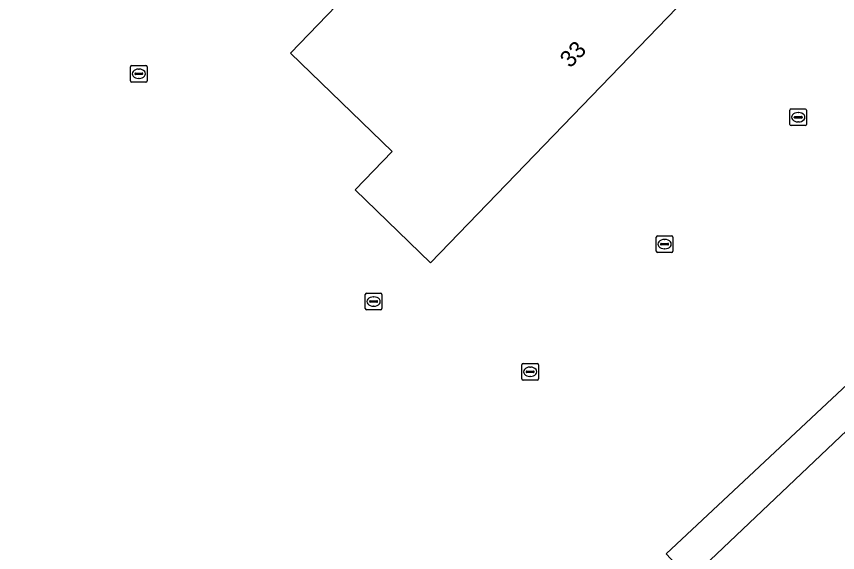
# Model space of a CAD drawing. Extents: x 156141 to 158132, y 385651 to 388333.
# Drawn here: x 156568.98 to 156618.35, y 387949.44 to 387981.68 of the extents above; entities that cross this region are included whole.
import ezdxf

# ---------------------------------------------------------------- set-up
doc = ezdxf.new("R2010")
doc.units = 0
for name, color, linetype in [('IMGEO_Berm_groen', 7, 'Continuous'), ('IMGEO_Erf', 7, 'Continuous'), ('IMGEO_Hek', 7, 'Continuous'), ('IMGEO_Kolk', 7, 'Continuous'), ('IMGEO_Pand', 7, 'Continuous'), ('IMGEO_Pand_nummerreeks', 7, 'Continuous'), ('IMGEO_Rijbaan_lokaal_gesloten', 7, 'Continuous')]:
    doc.layers.add(name, color=color, linetype=linetype)

msp = doc.modelspace()

# ---------------------------------------------------------------- linework, layer by layer
at = {"layer": 'IMGEO_Berm_groen'}
msp.add_lwpolyline([(156642.374, 387979.041), (156643.593, 387980.135), (156642.93, 387982.023), (156608.044, 387949.37), (156608.888, 387948.465), (156609.907, 387948.241)], close=True, dxfattribs=at)
at = {"layer": 'IMGEO_Erf'}
msp.add_lwpolyline([(156608.044, 387949.37), (156642.93, 387982.023), (156585.672, 388037.417), (156493.671, 388126.772), (156486.547, 388133.87), (156486.366, 388134.176), (156451.68, 388111.975), (156391.312, 388063.96), (156369.429, 388042.533), (156347.084, 388015.237), (156325.437, 387983.669), (156344.703, 387965.059), (156336.424, 387962.505), (156328.318, 387970.393), (156324.888, 387966.785), (156324.274, 387967.401), (156319.955, 387963.243), (156324.187, 387958.869), (156324.576, 387959.237), (156337.153, 387947.251), (156349.546, 387960.365), (156354.464, 387955.584), (156241.284, 387851.865)], dxfattribs=at)
msp.add_lwpolyline([(156589.344, 387971.253), (156591.573, 387973.563), (156585.45, 387979.472), (156604.208, 387998.91), (156611.022, 387992.335), (156608.819, 387990.052), (156612.669, 387986.337), (156593.885, 387966.871)], close=True, dxfattribs=at)
at = {"layer": 'IMGEO_Hek'}
msp.add_lwpolyline([(156608.044, 387949.37), (156642.93, 387982.023), (156646.483, 387985.602)], dxfattribs=at)
at = {"layer": 'IMGEO_Kolk'}
for p, q in [((156575.841, 387977.807), (156575.841, 387978.659)), ((156575.916, 387978.733), (156576.768, 387978.733)), ((156576.329, 387978.513), (156576.354, 387978.513)), ((156576.842, 387978.659), (156576.842, 387977.807)), ((156576.1, 387978.227), (156576.1, 387978.239)), ((156576.538, 387978.19), (156576.14, 387978.19)), ((156576.143, 387978.276), (156576.541, 387978.276)), ((156576.352, 387977.953), (156576.327, 387977.953)), ((156576.584, 387978.239), (156576.584, 387978.227)), ((156576.768, 387977.733), (156575.916, 387977.733)), ((156615.487, 387975.19), (156615.487, 387976.042)), ((156615.562, 387976.116), (156616.414, 387976.116)), ((156615.975, 387975.896), (156616, 387975.896)), ((156616.488, 387976.042), (156616.488, 387975.19)), ((156615.746, 387975.61), (156615.746, 387975.622)), ((156616.184, 387975.573), (156615.786, 387975.573)), ((156615.789, 387975.659), (156616.187, 387975.659)), ((156616.23, 387975.622), (156616.23, 387975.61)), ((156616.414, 387975.116), (156615.562, 387975.116)), ((156615.998, 387975.336), (156615.973, 387975.336)), ((156607.528, 387968.49), (156608.38, 387968.49)), ((156607.453, 387967.564), (156607.453, 387968.416)), ((156607.712, 387967.984), (156607.712, 387967.996)), ((156607.755, 387968.033), (156608.153, 387968.033)), ((156607.941, 387968.27), (156607.966, 387968.27)), ((156608.196, 387967.996), (156608.196, 387967.984)), ((156608.454, 387968.416), (156608.454, 387967.564)), ((156608.38, 387967.49), (156607.528, 387967.49)), ((156608.15, 387967.947), (156607.752, 387967.947)), ((156607.964, 387967.71), (156607.939, 387967.71)), ((156590.032, 387965.037), (156590.884, 387965.037)), ((156589.957, 387964.111), (156589.957, 387964.963)), ((156590.216, 387964.531), (156590.216, 387964.543)), ((156590.259, 387964.58), (156590.657, 387964.58)), ((156590.445, 387964.817), (156590.47, 387964.817)), ((156590.7, 387964.543), (156590.7, 387964.531)), ((156590.958, 387964.963), (156590.958, 387964.111)), ((156590.884, 387964.037), (156590.032, 387964.037)), ((156590.654, 387964.494), (156590.256, 387964.494)), ((156590.468, 387964.257), (156590.443, 387964.257)), ((156599.37, 387959.886), (156599.37, 387960.738)), ((156599.445, 387960.812), (156600.297, 387960.812)), ((156599.858, 387960.592), (156599.883, 387960.592)), ((156600.371, 387960.738), (156600.371, 387959.886)), ((156599.629, 387960.306), (156599.629, 387960.318)), ((156600.067, 387960.269), (156599.669, 387960.269)), ((156599.672, 387960.355), (156600.07, 387960.355)), ((156600.113, 387960.318), (156600.113, 387960.306)), ((156600.297, 387959.812), (156599.445, 387959.812)), ((156599.881, 387960.032), (156599.856, 387960.032))]:
    msp.add_line(p, q, dxfattribs=at)
for points in [[(156575.841, 387977.807), (156575.841, 387978.659)], [(156575.916, 387978.733), (156576.768, 387978.733)], [(156576.842, 387978.659), (156576.842, 387977.807)], [(156576.768, 387977.733), (156575.916, 387977.733)], [(156615.487, 387975.19), (156615.487, 387976.042)], [(156615.562, 387976.116), (156616.414, 387976.116)], [(156616.488, 387976.042), (156616.488, 387975.19)], [(156616.414, 387975.116), (156615.562, 387975.116)], [(156607.528, 387968.49), (156608.38, 387968.49)], [(156607.453, 387967.564), (156607.453, 387968.416)], [(156608.454, 387968.416), (156608.454, 387967.564)], [(156608.38, 387967.49), (156607.528, 387967.49)], [(156590.032, 387965.037), (156590.884, 387965.037)], [(156589.957, 387964.111), (156589.957, 387964.963)], [(156590.958, 387964.963), (156590.958, 387964.111)], [(156590.884, 387964.037), (156590.032, 387964.037)], [(156599.37, 387959.886), (156599.37, 387960.738)], [(156599.445, 387960.812), (156600.297, 387960.812)], [(156600.371, 387960.738), (156600.371, 387959.886)], [(156600.297, 387959.812), (156599.445, 387959.812)]]:
    msp.add_lwpolyline(points, dxfattribs=at)
for centre, radius, start, end in [((156575.918, 387978.657), 0.0765, 91.552, 178.448), ((156575.918, 387978.657), 0.0765, 91.552, 178.448), ((156576.766, 387978.657), 0.0765, 1.552, 88.448), ((156576.766, 387978.657), 0.0765, 1.552, 88.448), ((156576.14, 387978.236), 0.0403, 85.8775, 175.7526), ((156576.137, 387978.226), 0.0366, 178.938, 274.7102), ((156576.541, 387978.233), 0.043, 264.8664, 352.4533), ((156576.545, 387978.238), 0.0386, 1.7309, 96.639), ((156575.918, 387977.809), 0.0765, 181.552, 268.448), ((156575.918, 387977.809), 0.0765, 181.552, 268.448), ((156576.766, 387977.809), 0.0765, 271.552, 358.448), ((156576.766, 387977.809), 0.0765, 271.552, 358.448), ((156615.564, 387976.04), 0.0765, 91.552, 178.448), ((156615.564, 387976.04), 0.0765, 91.552, 178.448), ((156616.412, 387976.04), 0.0765, 1.552, 88.448), ((156616.412, 387976.04), 0.0765, 1.552, 88.448), ((156615.786, 387975.619), 0.0403, 85.8775, 175.7526), ((156615.783, 387975.609), 0.0366, 178.938, 274.7102), ((156616.187, 387975.616), 0.043, 264.8664, 352.4533), ((156616.191, 387975.621), 0.0386, 1.7309, 96.639), ((156615.564, 387975.192), 0.0765, 181.552, 268.448), ((156615.564, 387975.192), 0.0765, 181.552, 268.448), ((156616.412, 387975.192), 0.0765, 271.552, 358.448), ((156616.412, 387975.192), 0.0765, 271.552, 358.448), ((156607.53, 387968.414), 0.0765, 91.552, 178.448), ((156607.53, 387968.414), 0.0765, 91.552, 178.448), ((156608.378, 387968.414), 0.0765, 1.552, 88.448), ((156608.378, 387968.414), 0.0765, 1.552, 88.448), ((156607.752, 387967.993), 0.0403, 85.8775, 175.7526), ((156607.749, 387967.983), 0.0366, 178.938, 274.7102), ((156608.153, 387967.99), 0.043, 264.8664, 352.4533), ((156608.157, 387967.995), 0.0386, 1.7309, 96.639), ((156607.53, 387967.566), 0.0765, 181.552, 268.448), ((156607.53, 387967.566), 0.0765, 181.552, 268.448), ((156608.378, 387967.566), 0.0765, 271.552, 358.448), ((156608.378, 387967.566), 0.0765, 271.552, 358.448), ((156590.034, 387964.961), 0.0765, 91.552, 178.448), ((156590.034, 387964.961), 0.0765, 91.552, 178.448), ((156590.882, 387964.961), 0.0765, 1.552, 88.448), ((156590.882, 387964.961), 0.0765, 1.552, 88.448), ((156590.256, 387964.54), 0.0403, 85.8775, 175.7526), ((156590.253, 387964.53), 0.0366, 178.938, 274.7102), ((156590.657, 387964.537), 0.043, 264.8664, 352.4533), ((156590.661, 387964.542), 0.0386, 1.7309, 96.639), ((156590.034, 387964.113), 0.0765, 181.552, 268.448), ((156590.034, 387964.113), 0.0765, 181.552, 268.448), ((156590.882, 387964.113), 0.0765, 271.552, 358.448), ((156590.882, 387964.113), 0.0765, 271.552, 358.448), ((156599.447, 387960.736), 0.0765, 91.552, 178.448), ((156599.447, 387960.736), 0.0765, 91.552, 178.448), ((156600.295, 387960.736), 0.0765, 1.552, 88.448), ((156600.295, 387960.736), 0.0765, 1.552, 88.448), ((156599.669, 387960.315), 0.0403, 85.8775, 175.7526), ((156599.666, 387960.305), 0.0366, 178.938, 274.7102), ((156600.07, 387960.312), 0.043, 264.8664, 352.4533), ((156600.074, 387960.317), 0.0386, 1.7309, 96.639), ((156599.447, 387959.888), 0.0765, 181.552, 268.448), ((156599.447, 387959.888), 0.0765, 181.552, 268.448), ((156600.295, 387959.888), 0.0765, 271.552, 358.448), ((156600.295, 387959.888), 0.0765, 271.552, 358.448)]:
    msp.add_arc(centre, radius, start, end, dxfattribs=at)
for centre, major_axis, ratio, start_param, end_param in [((156576.328, 387978.233), (-0.387, 0.002), 0.722429, 4.712389, 7.853982), ((156576.353, 387978.233), (-0.39, 0.002), 0.717154, 1.570796, 4.712389), ((156615.974, 387975.616), (-0.387, 0.002), 0.722429, 4.712389, 7.853982), ((156615.999, 387975.616), (-0.39, 0.002), 0.717154, 1.570796, 4.712389), ((156607.94, 387967.99), (-0.387, 0.002), 0.722429, 4.712389, 7.853982), ((156607.965, 387967.99), (-0.39, 0.002), 0.717154, 1.570796, 4.712389), ((156590.444, 387964.537), (-0.387, 0.002), 0.722429, 4.712389, 7.853982), ((156590.469, 387964.537), (-0.39, 0.002), 0.717154, 1.570796, 4.712389), ((156599.857, 387960.312), (-0.387, 0.002), 0.722429, 4.712389, 7.853982), ((156599.882, 387960.312), (-0.39, 0.002), 0.717154, 1.570796, 4.712389)]:
    msp.add_ellipse(centre, major_axis=major_axis, ratio=ratio, start_param=start_param, end_param=end_param, dxfattribs=at)
at = {"layer": 'IMGEO_Pand'}
msp.add_lwpolyline([(156585.45, 387979.472), (156591.573, 387973.563), (156589.344, 387971.253), (156593.885, 387966.871), (156612.669, 387986.337), (156608.819, 387990.052), (156611.022, 387992.335), (156604.208, 387998.91)], close=True, dxfattribs=at)
at = {"layer": 'IMGEO_Rijbaan_lokaal_gesloten'}
msp.add_lwpolyline([(156644.841, 387981.339), (156643.593, 387980.135), (156642.374, 387979.041), (156609.907, 387948.241), (156609.01, 387947.39), (156592.242, 387931.474), (156591.244, 387930.526), (156570.581, 387910.887), (156569.364, 387909.732), (156560.874, 387901.679), (156559.966, 387900.819), (156489.413, 387833.958), (156486.468, 387831.028), (156492.223, 387826.159), (156602.007, 387930.306)], dxfattribs=at)

# ---------------------------------------------------------------- texts
at = {"layer": 'IMGEO_Pand_nummerreeks'}
msp.add_text('33', height=1, rotation=45.596, dxfattribs=at).set_placement((156602.271, 387978.535))

doc.saveas('drawing.dxf')
